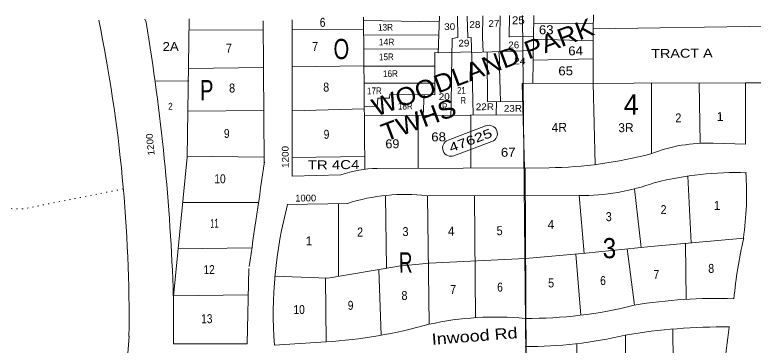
# Model space of a CAD drawing. Extents: x 2356373 to 2371954, y 6966197 to 6989612.
# Drawn here: x 2368714 to 2370032, y 6988324 to 6988913 of the extents above; entities that cross this region are included whole.
import ezdxf

# ---------------------------------------------------------------- set-up
doc = ezdxf.new("R2010")
doc.units = 0
doc.header["$LTSCALE"] = 6.4
doc.linetypes.add('DOTTED', pattern=[1.5, 0.3, -1.2])
for name, color, linetype in [('10', 7, 'Continuous'), ('18', 7, 'Continuous'), ('22', 7, 'Continuous'), ('24', 7, 'Continuous')]:
    doc.layers.add(name, color=color, linetype=linetype)
for name, color, linetype, lineweight in [('12', 7, 'Continuous', 13), ('15', 7, 'Continuous', 13), ('16', 7, 'DOTTED', 13), ('17', 7, 'Continuous', 13), ('19', 7, 'Continuous', 13), ('23', 7, 'Continuous', 13), ('28', 7, 'Continuous', 13), ('4', 7, 'Continuous', 13), ('6', 7, 'DOTTED', 13)]:
    doc.layers.add(name, color=color, linetype=linetype, lineweight=lineweight)

msp = doc.modelspace()

# ---------------------------------------------------------------- linework, layer by layer
at = {"layer": '15'}
for p, q in [((2368948.15, 6988899.423), (2368946.097, 6988904.8)), ((2369157.068, 6988902.075), (2369158.557, 6988648.756)), ((2369667.507, 6988639.96), (2369360.6, 6988638.944)), ((2369450.057, 6988589.937), (2369720.98, 6988590.398)), ((2369200.278, 6988574.187), (2369308.227, 6988576.448)), ((2368899.091, 6988092.556), (2368917.66, 6988339.472)), ((2369269.665, 6988329.433), (2369176.746, 6988323.622))]:
    msp.add_line(p, q, dxfattribs=at)
for points in [[(2369295.73, 6988627.41), (2369208.775, 6988625.256), (2369209.037, 6988903.884)], [(2371074.591, 6988898.515), (2371070.671, 6988686.934), (2370065.993, 6988681.563), (2370066.916, 6988791.144), (2370017.925, 6988791.462), (2370017.998, 6988682.191), (2369959.999, 6988683.621)], [(2369131.416, 6988460.24), (2369128.736, 6988326.05), (2368996.771, 6988325.954), (2368996.93, 6988411.532)]]:
    msp.add_lwpolyline(points, dxfattribs=at)
for centre, radius, start, end in [((2366275.055, 6988371), 2642.667, 359.31276, 11.62276), ((2365343.065, 6988293.564), 3655.548, 1.84776, 9.53976), ((2369948.668, 6988412.383), 271.464, 87.58476, 111.55276), ((2369656.074, 6989396.845), 756.931, 270.84276, 284.77276), ((2286712.134, 7000600.934), 83308.743, 351.62276, 351.75276), ((2369364.671, 6988427.941), 211.034, 91.11576, 109.08276), ((2370000.23, 6988048.486), 583.026, 88.12976, 104.23276), ((2369446.019, 6988593.896), 573.639, 352.03276, 3.73276), ((2369722.025, 6988992.901), 402.513, 269.83276, 289.53276), ((2369409.35, 6988255.826), 336.474, 83.18376, 107.62276), ((2369941.01, 6988377.817), 765.929, 165.14276, 184.05276), ((2370841.294, 6988324.376), 848.273, 167.05276, 174.44276), ((2369965.541, 6987508.79), 898.187, 88.01476, 99.39876), ((2369632.782, 6989121.89), 750.443, 269.38276, 284.38276), ((2369572.673, 6987811.449), 562.393, 84.71176, 102.27276), ((2369210.925, 6989220.519), 892.969, 273.73276, 285.73276), ((2369977.647, 6987294.166), 1061.965, 89.38676, 99.46376), ((2371391.698, 6988166.526), 1415.954, 172.31276, 178.48276), ((2369629.243, 6989074.967), 753.712, 269.63276, 283.34276)]:
    msp.add_arc(centre, radius, start, end, dxfattribs=at)
at = {"layer": '16', "linetype": 'Continuous'}
for p, q in [((2369335.954, 6988908.729), (2369338.62, 6988637.429)), ((2369746.052, 6988887.766), (2369746.806, 6988912.765)), ((2369746.052, 6988887.766), (2369746.005, 6988790.79)), ((2370017.925, 6988791.462), (2369619.041, 6988790.444)), ((2369208.448, 6988658.544), (2369338.395, 6988660.32))]:
    msp.add_line(p, q, dxfattribs=at)
at = {"layer": '17'}
for p, q in [((2369487.069, 6988689.474), (2369553.802, 6988714.723)), ((2369497.342, 6988661.381), (2369565.077, 6988686.64))]:
    msp.add_line(p, q, dxfattribs=at)
for centre, start, end in [((2369559.939, 6988700.686), 290.56276, 110.56276), ((2369492.206, 6988675.428), 110.56276, 290.56276)]:
    msp.add_arc(centre, 14.995, start, end, dxfattribs=at)
at = {"layer": '23'}
msp.add_lwpolyline([(2369619.849, 6988911.718), (2369632.973, 6987575.603), (2366981.163, 6987526.463), (2366994.046, 6984891.893)], dxfattribs=at)
at = {"layer": '28'}
msp.add_line((2369619.041, 6988790.444), (2369623.52, 6988639.827), dxfattribs=at)
at = {"layer": '4'}
msp.add_line((2369631.18, 6987453.019), (2369624.52, 6988639.838), dxfattribs=at)
at = {"layer": '6', "linetype": 'Continuous'}
for p, q in [((2369336.015, 6988902.632), (2369471, 6988900.359)), ((2369548.878, 6988910.822), (2369548.249, 6988873.025)), ((2369579.866, 6988911.126), (2369579.241, 6988873.031)), ((2369596.861, 6988911.292), (2369596.237, 6988872.997)), ((2369638.036, 6988790.529), (2369639.844, 6988911.715)), ((2369639.995, 6988896.421), (2369745.959, 6988897.162)), ((2369157.228, 6988885.88), (2369025.265, 6988885.583)), ((2369209.21, 6988886.291), (2369336.181, 6988885.638)), ((2369336.267, 6988876.941), (2369470.235, 6988876.558)), ((2369492.961, 6988802.1), (2369494.29, 6988870.396)), ((2369529.814, 6988815.96), (2369528.261, 6988872.429)), ((2369548.249, 6988873.025), (2369549.513, 6988846.245)), ((2369579.241, 6988873.031), (2369579.496, 6988847.14)), ((2369596.234, 6988873.296), (2369639.215, 6988873.919)), ((2369639.264, 6988869.121), (2369746.264, 6988866.173)), ((2369336.51, 6988852.151), (2369470.482, 6988851.567)), ((2369469.545, 6988845.16), (2369529.514, 6988846.648)), ((2369638.463, 6988848.819), (2369529.523, 6988845.649)), ((2369556.508, 6988846.514), (2369556.707, 6988826.221)), ((2369578.623, 6988834.233), (2369577.496, 6988847.121)), ((2369556.707, 6988826.221), (2369557.869, 6988809.737)), ((2369556.707, 6988826.221), (2369557.263, 6988769.542)), ((2369578.623, 6988834.233), (2369578.78, 6988818.239)), ((2369638.631, 6988831.624), (2369746.58, 6988833.984)), ((2369157.889, 6988818.506), (2369023.938, 6988817.189)), ((2369208.862, 6988819.905), (2369336.812, 6988821.462)), ((2369336.812, 6988821.362), (2369462.779, 6988821.399)), ((2369580.173, 6988778.164), (2369578.78, 6988818.239)), ((2369492.961, 6988802.1), (2369492.477, 6988749.51)), ((2369024.156, 6988794.997), (2368964.18, 6988794.208)), ((2369337.116, 6988790.574), (2369463.08, 6988790.811)), ((2369746.005, 6988790.79), (2369749.431, 6988645.564)), ((2369849.974, 6988791.112), (2369850.209, 6988665.347)), ((2369934.95, 6988791.245), (2369937.006, 6988683.595)), ((2369444.283, 6988770.531), (2369442.652, 6988733.125)), ((2369580.37, 6988757.973), (2369580.173, 6988778.164)), ((2369531.623, 6988733.599), (2369531.367, 6988759.69)), ((2369557.263, 6988769.542), (2369557.374, 6988758.346)), ((2369557.374, 6988758.346), (2369620.367, 6988757.266)), ((2369573.371, 6988758.104), (2369572.61, 6988733.801)), ((2369208.632, 6988741.523), (2369337.56, 6988745.29)), ((2369491.636, 6988733.406), (2369492.477, 6988749.51)), ((2369158.642, 6988741.933), (2369022.685, 6988741.197)), ((2369337.687, 6988732.494), (2369620.595, 6988734.073)), ((2369433.655, 6988733.038), (2369433.578, 6988639.161)), ((2369527.625, 6988733.561), (2369527.55, 6988639.484)), ((2369158.454, 6988659.153), (2369021.475, 6988660.806)), ((2369914.585, 6988625.291), (2369920.755, 6988506.084)), ((2369819.834, 6988602.466), (2369831.858, 6988498.012)), ((2369375.071, 6988590.5), (2369377.344, 6988460.857)), ((2369450.057, 6988589.937), (2369453.303, 6988361.13)), ((2369534.034, 6988590.062), (2369536.168, 6988372.74)), ((2369720.98, 6988590.398), (2369729.99, 6988487.314)), ((2369148.256, 6988577.875), (2369013.289, 6988578.149)), ((2369291.235, 6988576.079), (2369291.508, 6988446.517)), ((2369137.052, 6988497.087), (2369005.105, 6988495.389)), ((2369806.891, 6988495.367), (2369819.872, 6988395.021)), ((2369910.767, 6988505.186), (2369911.746, 6988405.422)), ((2369715.007, 6988486.068), (2369724.075, 6988377.085)), ((2369363.37, 6988458.619), (2369367.52, 6988341.392)), ((2369268.545, 6988443.392), (2369269.665, 6988329.433)), ((2369129.874, 6988413.538), (2368996.93, 6988411.532)), ((2369888.274, 6988352.306), (2369889.577, 6988117.98)), ((2369803.401, 6988341.673), (2369803.616, 6988116.136)), ((2369716.576, 6988326.324), (2369722.657, 6988114.34))]:
    msp.add_line(p, q, dxfattribs=at)
for points in [[(2369025.069, 6988905.677), (2369021.494, 6988658.807), (2368996.937, 6988410.832)], [(2369471.906, 6988910.066), (2369469.545, 6988845.16), (2369463.545, 6988845.301), (2369463.281, 6988770.319), (2369383.296, 6988771.032), (2369382.363, 6988764.225), (2369361.371, 6988763.918), (2369360.514, 6988749.514), (2369337.517, 6988749.688)], [(2369494.29, 6988870.396), (2369504.268, 6988872.294), (2369503.893, 6988910.38)], [(2369528.261, 6988872.429), (2369522.27, 6988871.57), (2369520.888, 6988910.547)], [(2370066.916, 6988791.144), (2370063.92, 6988892.486), (2369746.052, 6988887.766)], [(2369529.814, 6988815.96), (2369531.367, 6988759.69), (2369531.234, 6988773.185)], [(2369177.54, 6988446.397), (2369272.545, 6988443.232), (2369399.303, 6988464.471), (2369453.234, 6988470), (2369625.105, 6988478.486), (2369732.988, 6988487.542), (2369848.836, 6988499.778), (2370014.648, 6988514.403)]]:
    msp.add_lwpolyline(points, dxfattribs=at)
at = {"layer": '6'}
msp.add_lwpolyline([(2368907.082, 6988602.2), (2368728.48, 6988566.553), (2368501.487, 6988571.922), (2368502.58, 6988358.889), (2368453.608, 6988357.209), (2368452.677, 6988248.529), (2368261.701, 6988251.252), (2368261.855, 6988133.884), (2368184.907, 6988130.629), (2368186.832, 6987934.5), (2368048.888, 6987932.745), (2368047.002, 6987717.584), (2367829.102, 6987713.345), (2367828.946, 6987525.793), (2368298.808, 6987527.009), (2368300.251, 6987176.518)], dxfattribs=at)

# ---------------------------------------------------------------- texts
at = {"layer": '10', "width": 1.25}
msp.add_text('TR 4C4', height=15.99, rotation=0.563, dxfattribs=at).set_placement((2369236.652, 6988636.927))
at = {"layer": '12'}
for s, height, width, p in [('6', 15.99, 0.85, (2369258.146, 6988891.27)), ('27', 12, 1.1, (2369559.068, 6988891.228)), ('25', 14, 1.1, (2369601.011, 6988895.839)), ('30', 12, 1.1, (2369480.144, 6988885.553)), ('28', 12, 1.1, (2369525.095, 6988889.293)), ('63', 15.99, 1.1, (2369649.174, 6988877.916)), ('2A', 15.99, 1.1, (2368977.648, 6988848.026)), ('7', 15.99, 0.9, (2369244.573, 6988848.248)), ('14R', 12, 0.95, (2369363.446, 6988858.013)), ('29', 12, 1.1, (2369505.427, 6988856.109)), ('26', 12, 1.1, (2369594.434, 6988852.984)), ('7', 15.99, 0.9, (2369090.647, 6988845.038)), ('64', 15.99, 1.1, (2369701.528, 6988840.441)), ('TRACT A', 15.99, 1.2, (2369849.536, 6988835.595)), ('15R', 12, 0.9, (2369363.705, 6988831.624)), ('24', 12, 1.15, (2369604.715, 6988824.093)), ('16R', 12, 0.9, (2369370.999, 6988801.603)), ('65', 15.99, 1.1, (2369683.884, 6988804.676)), ('8', 15.99, 0.9, (2369096.342, 6988774.112)), ('8', 15.99, 0.9, (2369264.28, 6988775.762)), ('17R', 12, 0.9, (2369342.305, 6988771.03)), ('21', 12, 0.85, (2369503.254, 6988771.911)), ('20', 12, 1.1, (2369470.372, 6988760.789)), ('R', 12, 0.7, (2369509.429, 6988753.975)), ('2', 12, 0.9, (2368987.67, 6988743.652)), ('18R', 12, 0.9, (2369397.56, 6988743.78)), ('R', 12, 0.7, (2369476.547, 6988742.856)), ('22R', 12, 1.1, (2369536.534, 6988742.546)), ('23R', 12, 1.1, (2369586.549, 6988739.738)), ('2', 15.99, 0.9, (2369892.651, 6988720.95)), ('9', 15.99, 0.85, (2369087.139, 6988693.143)), ('9', 15.99, 0.85, (2369265.106, 6988691.592)), ('69', 15.99, 1.05, (2369375.245, 6988674.579)), ('68', 15.99, 1.1, (2369457.101, 6988686.979)), ('67', 15.99, 1.1, (2369581.339, 6988659.507)), ('10', 15.99, 0.85, (2369069.94, 6988612.196)), ('2', 15.99, 0.9, (2369866.267, 6988557.234)), ('3', 15.99, 0.9, (2369768.416, 6988544.777)), ('11', 15.99, 0.55, (2369062.72, 6988532.846)), ('2', 15.99, 0.9, (2369324.804, 6988517.325)), ('3', 15.99, 0.9, (2369405.773, 6988518.12)), ('5', 15.99, 0.9, (2369573.714, 6988519.77)), ('8', 15.99, 0.9, (2369951.273, 6988452.497)), ('12', 15.99, 0.85, (2369050.535, 6988450.248)), ('7', 15.99, 0.9, (2369853.407, 6988441.639)), ('5', 15.99, 0.9, (2369665.604, 6988426.598)), ('6', 15.99, 0.85, (2369758.538, 6988430.81)), ('7', 15.99, 0.9, (2369490.765, 6988414.983)), ('6', 15.99, 0.85, (2369574.702, 6988419.106)), ('8', 15.99, 0.9, (2369403.893, 6988404.233)), ('9', 15.99, 0.85, (2369308.091, 6988386.695)), ('10', 15.99, 0.85, (2369211.192, 6988379.145)), ('13', 15.99, 0.85, (2369046.397, 6988362.731))]:
    msp.add_text(s, height=height, rotation=0.563, dxfattribs=dict(at, width=width)).set_placement(p)
for s, p in [('1', (2369966.609, 6988723.276)), ('4R', (2369671.878, 6988703.885)), ('3R', (2369790.851, 6988703.354)), ('1', (2369961.168, 6988564.765)), ('4', (2369664.583, 6988530.56)), ('4', (2369486.744, 6988518.916)), ('1', (2369232.984, 6988501.527))]:
    msp.add_text(s, height=15.99, rotation=0.563, dxfattribs=at).set_placement(p)
at = {"layer": '17', "width": 1.35}
msp.add_text('47625', height=15.99, rotation=20.563, dxfattribs=at).set_placement((2369492.285, 6988667.332))
at = {"layer": '18', "width": 1.1}
for s, p in [('WOODLAND PARK', (2369358.697, 6988730.802)), ('TWHS', (2369375.134, 6988685.875))]:
    msp.add_text(s, height=31.99, rotation=20.563, dxfattribs=at).set_placement(p)
at = {"layer": '19', "width": 1.2}
msp.add_text('Inwood Rd', height=19.99, rotation=4.467, dxfattribs=at).set_placement((2369458.666, 6988324.191))
at = {"layer": '22'}
for s, width, p in [('O', 0.75, (2369282.707, 6988833.627)), ('P', 0.75, (2369044.491, 6988760.307)), ('3', 0.9, (2369763.069, 6988478.542)), ('R', 0.7, (2369399.415, 6988452.975))]:
    msp.add_text(s, height=35.99, rotation=0.563, dxfattribs=dict(at, width=width)).set_placement(p)
msp.add_text('4', height=35.99, rotation=0.563, dxfattribs=at).set_placement((2369800.54, 6988734.742))
at = {"layer": '24'}
for s, rotation, width, p in [('1200', 95.785, 1.1, (2368963.474, 6988662.537)), ('1200', 90.563, 1.1, (2369202.634, 6988639.692)), ('1000', 0.563, 1.05, (2369214.22, 6988579.723))]:
    msp.add_text(s, height=12, rotation=rotation, dxfattribs=dict(at, width=width)).set_placement(p)
at = {"layer": '6', "width": 0.9}
msp.add_text('13R', height=12, rotation=0.563, dxfattribs=at).set_placement((2369362.186, 6988884.395))

doc.saveas('drawing.dxf')
